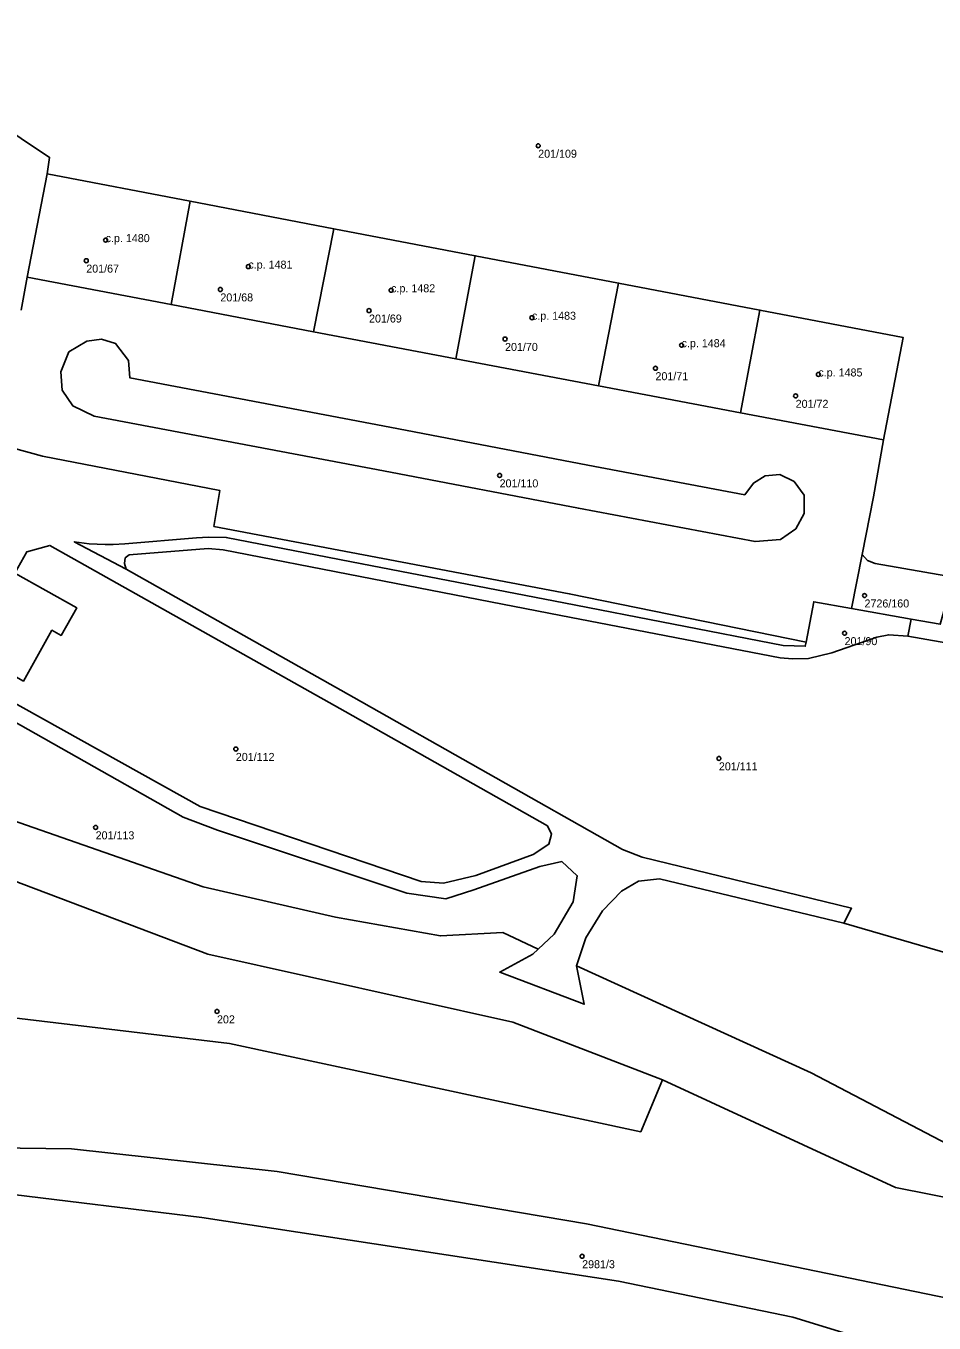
# Model space of a CAD drawing. Extents: x -878211 to -870363, y -1058464 to -1052522.
# Drawn here: x -873555.2 to -873441.8, y -1055893.9 to -1055731.8 of the extents above; entities that cross this region are included whole.
import ezdxf

# ---------------------------------------------------------------- set-up
doc = ezdxf.new("R2010")
doc.units = 0
for name, color, linetype in [('Definiční body', 7, 'Continuous'), ('Polygon budovy', 7, 'Continuous'), ('Polygon parcely', 7, 'Continuous')]:
    doc.layers.add(name, color=color, linetype=linetype)

msp = doc.modelspace()

# ---------------------------------------------------------------- linework, layer by layer
at = {"layer": 'Definiční body'}
for centre in [(-873491.21, -1055746.75994), (-873545.24, -1055758.54994), (-873547.66, -1055761.11994), (-873527.41, -1055761.85994), (-873530.91, -1055764.71994), (-873509.58, -1055764.81994), (-873512.34, -1055767.35994), (-873491.99, -1055768.24994), (-873495.35, -1055770.90994), (-873473.3, -1055771.67994), (-873476.56, -1055774.56994), (-873456.21, -1055775.33994), (-873459.05, -1055778.01994), (-873496.03, -1055787.95994), (-873450.45, -1055802.96994), (-873452.94, -1055807.67994), (-873528.98, -1055822.14994), (-873468.64, -1055823.32994), (-873546.49, -1055831.94994), (-873531.33, -1055854.94994), (-873485.72, -1055885.54994)]:
    msp.add_circle(centre, 0.25, dxfattribs=at)
at = {"layer": 'Polygon budovy'}
for points in [[(-873555.04, -1055763.19), (-873537.06, -1055766.61), (-873534.69, -1055753.69), (-873552.56, -1055750.28)], [(-873537.06, -1055766.61), (-873519.27, -1055769.99), (-873516.74, -1055757.12), (-873534.69, -1055753.69)], [(-873516.74, -1055757.12), (-873519.27, -1055769.99), (-873501.49, -1055773.37), (-873499.08, -1055760.5)], [(-873501.49, -1055773.37), (-873483.69, -1055776.75), (-873481.16, -1055763.92), (-873499.08, -1055760.5)], [(-873481.16, -1055763.92), (-873483.69, -1055776.75), (-873465.92, -1055780.13), (-873463.52, -1055767.29)], [(-873463.52, -1055767.29), (-873465.92, -1055780.13), (-873448.07, -1055783.52), (-873445.63, -1055770.71)], [(-873556.58, -1055800.18), (-873578.58, -1055787.81), (-873583.44, -1055796.53), (-873584.04, -1055797.59), (-873577.76, -1055801.1), (-873578.25, -1055801.97), (-873568.8, -1055807.25), (-873569.02, -1055807.63), (-873562.47, -1055811.33), (-873561.79, -1055810.12), (-873555.51, -1055813.66), (-873551.95, -1055807.3), (-873550.8, -1055807.96), (-873548.86, -1055804.52)]]:
    msp.add_lwpolyline(points, close=True, dxfattribs=at)
at = {"layer": 'Polygon parcely'}
for points in [[(-873555.81, -1055767.31), (-873555.04, -1055763.19), (-873552.56, -1055750.28), (-873552.25, -1055748.21), (-873576.81, -1055731.78)], [(-873576.81, -1055731.78), (-873552.25, -1055748.21), (-873552.56, -1055750.28), (-873534.69, -1055753.69), (-873516.74, -1055757.12), (-873499.08, -1055760.5), (-873481.16, -1055763.92), (-873463.52, -1055767.29), (-873445.63, -1055770.71), (-873448.07, -1055783.52), (-873449.32, -1055790.63), (-873450.73, -1055797.82), (-873450.06, -1055798.57), (-873449.12, -1055798.96), (-873439.35, -1055800.68)], [(-873561.2, -1055783.35), (-873553.11, -1055785.57), (-873530.97, -1055789.85), (-873531.72, -1055794.34), (-873513.05, -1055797.87), (-873487.33, -1055802.75), (-873457.72, -1055808.8), (-873456.8, -1055803.75), (-873452.06, -1055804.6), (-873450.73, -1055797.82), (-873449.32, -1055790.63), (-873448.07, -1055783.52), (-873465.92, -1055780.13), (-873483.69, -1055776.75), (-873501.49, -1055773.37), (-873519.27, -1055769.99), (-873537.06, -1055766.61), (-873555.04, -1055763.19), (-873555.81, -1055767.31)], [(-873491.22, -1055847.15), (-873491.89, -1055847.77), (-873496.02, -1055850.02), (-873485.45, -1055854.05), (-873486.44, -1055849.24), (-873485.27, -1055845.77), (-873483.19, -1055842.39), (-873480.81, -1055839.9), (-873478.7, -1055838.67), (-873476.07, -1055838.38), (-873453.03, -1055843.9), (-873452.07, -1055842.06), (-873478.24, -1055835.66), (-873480.66, -1055834.71), (-873514.24, -1055815.7), (-873542.67, -1055799.69), (-873549.16, -1055796.25), (-873547.3, -1055796.49), (-873545.32, -1055796.61), (-873544.32, -1055796.58), (-873542.83, -1055796.49), (-873533.9, -1055795.74), (-873532.4, -1055795.69), (-873530.18, -1055795.71), (-873513.22, -1055799), (-873488.02, -1055803.89), (-873460.62, -1055809.21), (-873457.85, -1055809.31), (-873457.72, -1055808.8), (-873487.33, -1055802.75), (-873513.05, -1055797.87), (-873531.72, -1055794.34), (-873530.97, -1055789.85), (-873553.11, -1055785.57), (-873561.2, -1055783.35)], [(-873556.58, -1055800.18), (-873555.07, -1055797.49), (-873552.2, -1055796.71), (-873515.34, -1055817.46), (-873490.03, -1055831.77), (-873489.55, -1055832.8), (-873489.89, -1055834.06), (-873491.83, -1055835.32), (-873499, -1055837.95), (-873503.06, -1055838.92), (-873505.82, -1055838.69), (-873533.42, -1055829.35), (-873563.22, -1055812.74)], [(-873441, -1055806.55), (-873444.64, -1055805.92), (-873445.03, -1055808.06), (-873426.74, -1055811.25)], [(-873569.25, -1055826.74), (-873533.06, -1055839.38), (-873516.55, -1055843.16), (-873503.42, -1055845.52), (-873495.61, -1055845.09), (-873491.22, -1055847.15), (-873489.23, -1055845.29), (-873486.85, -1055841.26), (-873486.34, -1055838), (-873488.26, -1055836.21), (-873490.99, -1055836.83), (-873499.24, -1055839.75), (-873502.74, -1055840.86), (-873507.61, -1055840.15), (-873531.25, -1055832.31), (-873535.55, -1055830.66), (-873564.17, -1055814.52)], [(-873564.17, -1055814.52), (-873535.55, -1055830.66), (-873531.25, -1055832.31), (-873507.61, -1055840.15), (-873502.74, -1055840.86), (-873499.24, -1055839.75), (-873490.99, -1055836.83), (-873488.26, -1055836.21), (-873486.34, -1055838), (-873486.85, -1055841.26), (-873489.23, -1055845.29), (-873491.22, -1055847.15)], [(-873572.66, -1055832.58), (-873532.49, -1055847.79), (-873494.37, -1055856.31), (-873475.69, -1055863.48), (-873446.58, -1055876.95), (-873419.46, -1055882.31), (-873457.13, -1055862.63), (-873486.44, -1055849.24), (-873485.45, -1055854.05), (-873496.02, -1055850.02), (-873491.89, -1055847.77), (-873491.22, -1055847.15), (-873495.61, -1055845.09), (-873503.42, -1055845.52), (-873516.55, -1055843.16), (-873533.06, -1055839.38), (-873569.25, -1055826.74)], [(-873435.13, -1055849.12), (-873453.03, -1055843.9), (-873476.07, -1055838.38), (-873478.7, -1055838.67), (-873480.81, -1055839.9), (-873483.19, -1055842.39), (-873485.27, -1055845.77), (-873486.44, -1055849.24), (-873457.13, -1055862.63), (-873419.46, -1055882.31)], [(-873206.35, -1055871.82), (-873238.81, -1055874.13), (-873272.62, -1055876.76), (-873319.29, -1055881.6), (-873369.75, -1055886.98), (-873419.46, -1055882.31), (-873446.58, -1055876.95), (-873475.69, -1055863.48), (-873478.4, -1055869.98), (-873529.79, -1055858.97), (-873567.25, -1055854.5), (-873571.01, -1055846.23), (-873588.63, -1055857.43), (-873597.32, -1055860.12), (-873629.99, -1055867.31), (-873636.76, -1055866.47), (-873681.56, -1055883.48), (-873691.62, -1055888.34), (-873700.03, -1055890.78), (-873702.52, -1055891.99), (-873711.6, -1055894.4)], [(-873679.05, -1055894.69), (-873665.65, -1055889.77), (-873657.05, -1055890.72), (-873652.22, -1055888.94), (-873625.69, -1055879.65), (-873615.84, -1055874.89), (-873585.98, -1055871.63), (-873562.38, -1055871.95), (-873549.49, -1055872.12), (-873523.82, -1055874.96), (-873485.18, -1055881.48), (-873423.56, -1055894.2)], [(-873418.96, -1055905.58), (-873459.41, -1055893.16), (-873481.19, -1055888.67), (-873533.21, -1055880.7), (-873558.54, -1055877.63), (-873562.4, -1055877.93), (-873562.69, -1055896.82)]]:
    msp.add_lwpolyline(points, dxfattribs=at)
for points in [[(-873552.56, -1055750.28), (-873555.04, -1055763.19), (-873537.06, -1055766.61), (-873534.69, -1055753.69)], [(-873519.27, -1055769.99), (-873516.74, -1055757.12), (-873534.69, -1055753.69), (-873537.06, -1055766.61)], [(-873499.08, -1055760.5), (-873516.74, -1055757.12), (-873519.27, -1055769.99), (-873501.49, -1055773.37)], [(-873483.69, -1055776.75), (-873481.16, -1055763.92), (-873499.08, -1055760.5), (-873501.49, -1055773.37)], [(-873465.92, -1055780.13), (-873463.52, -1055767.29), (-873481.16, -1055763.92), (-873483.69, -1055776.75)], [(-873465.92, -1055780.13), (-873448.07, -1055783.52), (-873445.63, -1055770.71), (-873463.52, -1055767.29)], [(-873547.59, -1055771.17), (-873545.74, -1055770.93), (-873544.01, -1055771.47), (-873542.39, -1055773.59), (-873542.21, -1055775.76), (-873509.74, -1055781.94), (-873484.99, -1055786.66), (-873465.4, -1055790.37), (-873464.32, -1055788.91), (-873462.84, -1055787.99), (-873461.01, -1055787.85), (-873459.24, -1055788.71), (-873458, -1055790.44), (-873457.98, -1055792.71), (-873459.03, -1055794.65), (-873460.95, -1055795.98), (-873464.11, -1055796.22), (-873486.19, -1055792.05), (-873510.54, -1055787.39), (-873546.66, -1055780.53), (-873549.34, -1055779.27), (-873550.66, -1055777.3), (-873550.82, -1055774.99), (-873549.85, -1055772.53)], [(-873547.59, -1055771.17), (-873549.85, -1055772.53), (-873550.82, -1055774.99), (-873550.66, -1055777.3), (-873549.34, -1055779.27), (-873546.66, -1055780.53), (-873510.54, -1055787.39), (-873486.19, -1055792.05), (-873464.11, -1055796.22), (-873460.95, -1055795.98), (-873459.03, -1055794.65), (-873457.98, -1055792.71), (-873458, -1055790.44), (-873459.24, -1055788.71), (-873461.01, -1055787.85), (-873462.84, -1055787.99), (-873464.32, -1055788.91), (-873465.4, -1055790.37), (-873484.99, -1055786.66), (-873509.74, -1055781.94), (-873542.21, -1055775.76), (-873542.39, -1055773.59), (-873544.01, -1055771.47), (-873545.74, -1055770.93)], [(-873550.8, -1055807.96), (-873548.86, -1055804.52), (-873556.58, -1055800.18), (-873578.58, -1055787.81), (-873583.44, -1055796.53), (-873584.04, -1055797.59), (-873577.76, -1055801.1), (-873578.25, -1055801.97), (-873568.8, -1055807.25), (-873569.02, -1055807.63), (-873562.47, -1055811.33), (-873561.79, -1055810.12), (-873555.51, -1055813.66), (-873551.95, -1055807.3)], [(-873542.67, -1055799.69), (-873542.9, -1055798.97), (-873542.8, -1055798.26), (-873542.31, -1055797.89), (-873532.43, -1055797.1), (-873530.57, -1055797.26), (-873513.44, -1055800.6), (-873488.37, -1055805.45), (-873460.97, -1055810.74), (-873459.45, -1055810.86), (-873457.45, -1055810.82), (-873454.52, -1055810.15), (-873448.9, -1055808.16), (-873447.43, -1055807.87), (-873445.03, -1055808.06), (-873444.64, -1055805.92), (-873452.06, -1055804.6), (-873456.8, -1055803.75), (-873457.72, -1055808.8), (-873457.85, -1055809.31), (-873460.62, -1055809.21), (-873488.02, -1055803.89), (-873513.22, -1055799), (-873530.18, -1055795.71), (-873532.4, -1055795.69), (-873533.9, -1055795.74), (-873542.83, -1055796.49), (-873544.32, -1055796.58), (-873545.32, -1055796.61), (-873547.3, -1055796.49), (-873549.16, -1055796.25)], [(-873562.47, -1055811.33), (-873563.22, -1055812.74), (-873533.42, -1055829.35), (-873505.82, -1055838.69), (-873503.06, -1055838.92), (-873499, -1055837.95), (-873491.83, -1055835.32), (-873489.89, -1055834.06), (-873489.55, -1055832.8), (-873490.03, -1055831.77), (-873515.34, -1055817.46), (-873552.2, -1055796.71), (-873555.07, -1055797.49), (-873556.58, -1055800.18), (-873548.86, -1055804.52), (-873550.8, -1055807.96), (-873551.95, -1055807.3), (-873555.51, -1055813.66), (-873561.79, -1055810.12)], [(-873427.25, -1055813.63), (-873426.74, -1055811.25), (-873445.03, -1055808.06), (-873447.43, -1055807.87), (-873448.9, -1055808.16), (-873454.52, -1055810.15), (-873457.45, -1055810.82), (-873459.45, -1055810.86), (-873460.97, -1055810.74), (-873488.37, -1055805.45), (-873513.44, -1055800.6), (-873530.57, -1055797.26), (-873532.43, -1055797.1), (-873542.31, -1055797.89), (-873542.8, -1055798.26), (-873542.9, -1055798.97), (-873542.67, -1055799.69), (-873514.24, -1055815.7), (-873480.66, -1055834.71), (-873478.24, -1055835.66), (-873452.07, -1055842.06), (-873453.03, -1055843.9), (-873435.13, -1055849.12)], [(-873452.06, -1055804.6), (-873444.64, -1055805.92), (-873441, -1055806.55), (-873439.35, -1055800.68), (-873449.12, -1055798.96), (-873450.06, -1055798.57), (-873450.73, -1055797.82)], [(-873478.4, -1055869.98), (-873475.69, -1055863.48), (-873494.37, -1055856.31), (-873532.49, -1055847.79), (-873572.66, -1055832.58), (-873571.01, -1055846.23), (-873567.25, -1055854.5), (-873529.79, -1055858.97)], [(-873549.49, -1055872.12), (-873562.38, -1055871.95), (-873562.4, -1055877.93), (-873558.54, -1055877.63), (-873533.21, -1055880.7), (-873481.19, -1055888.67), (-873459.41, -1055893.16), (-873418.96, -1055905.58), (-873413.5, -1055906.86), (-873399.42, -1055906.54), (-873398.71, -1055903.77), (-873397.12, -1055896.98), (-873406.23, -1055894.87), (-873423.56, -1055894.2), (-873485.18, -1055881.48), (-873523.82, -1055874.96)]]:
    msp.add_lwpolyline(points, close=True, dxfattribs=at)

# ---------------------------------------------------------------- texts
at = {"layer": 'Definiční body'}
for s, p in [('201/109', (-873491.21, -1055748.249)), ('c.p. 1480', (-873545.24, -1055758.8)), ('201/67', (-873547.66, -1055762.609)), ('c.p. 1481', (-873527.41, -1055762.11)), ('201/68', (-873530.91, -1055766.209)), ('c.p. 1482', (-873509.58, -1055765.07)), ('201/69', (-873512.34, -1055768.849)), ('c.p. 1483', (-873491.99, -1055768.5)), ('201/70', (-873495.35, -1055772.399)), ('c.p. 1484', (-873473.3, -1055771.929)), ('201/71', (-873476.56, -1055776.059)), ('c.p. 1485', (-873456.21, -1055775.59)), ('201/72', (-873459.05, -1055779.509)), ('201/110', (-873496.03, -1055789.449)), ('2726/160', (-873450.45, -1055804.459)), ('201/90', (-873452.94, -1055809.169)), ('201/112', (-873528.98, -1055823.639)), ('201/111', (-873468.64, -1055824.819)), ('201/113', (-873546.49, -1055833.439)), ('202', (-873531.33, -1055856.439)), ('2981/3', (-873485.72, -1055887.039))]:
    msp.add_text(s, height=0.999996, dxfattribs=at).set_placement(p)

doc.saveas('drawing.dxf')
